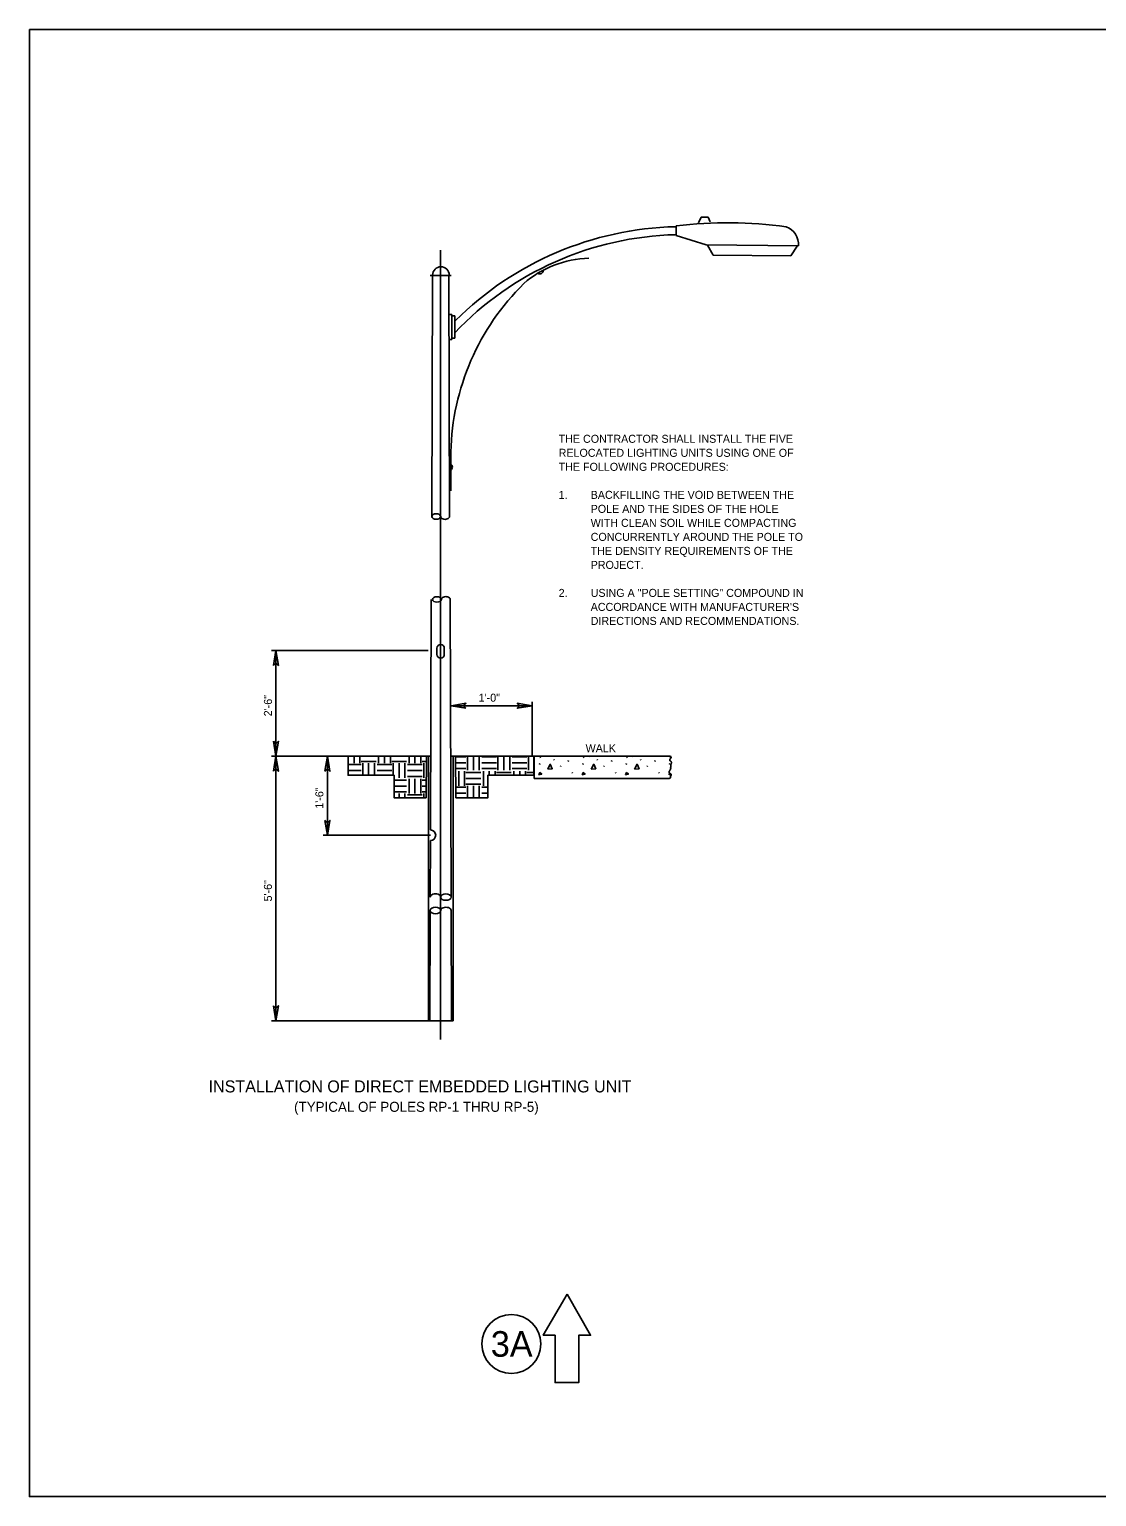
# Model space of a CAD drawing. Extents: x 99968 to 128667, y 90163 to 102182.
# Drawn here: x 110167 to 111767, y 99882 to 102082 of the extents above; entities that cross this region are included whole.
import ezdxf

# ---------------------------------------------------------------- set-up
doc = ezdxf.new("R2010")
doc.units = 0
for name, color, linetype in [('Border Prelim Stamp', 7, 'Continuous'), ('Default', 7, 'Continuous'), ('RD Standard Plans Active', 7, 'Continuous')]:
    doc.layers.add(name, color=color, linetype=linetype)

msp = doc.modelspace()

# ---------------------------------------------------------------- linework, layer by layer
at = {"layer": 'Border Prelim Stamp'}
msp.add_lwpolyline([(110973.4, 100185.4), (110937.9, 100123.9), (110955.6, 100123.9), (110955.6, 100053), (110991.1, 100053), (110991.1, 100123.9), (111008.8, 100123.9)], close=True, dxfattribs=at)
msp.add_circle((110890, 100110.9), 44.2, dxfattribs=at)
at = {"layer": 'Default'}
msp.add_lwpolyline([(110167.5, 102081.5), (113367.2, 102081.5), (113367.2, 99881.9), (110167.5, 99881.9)], close=True, dxfattribs=at)
at = {"layer": 'RD Standard Plans Active'}
for p, q in [((111174.3, 101800.1), (111170.6, 101791.4)), ((111174.3, 101800.1), (111184.8, 101800.1)), ((111184.8, 101800.1), (111187.8, 101792.9)), ((111136.9, 101772.4), (111137.1, 101787)), ((111136.9, 101772.4), (111181.8, 101758.3)), ((111181.8, 101758.3), (111320.3, 101757)), ((111183.8, 101757.9), (111192.7, 101743.2)), ((111318.3, 101756.4), (111308.9, 101742.1)), ((110784, 101750.7), (110784, 100567.2)), ((111192.7, 101743.2), (111308.9, 101742.1)), ((110768.3, 101712.5), (110799.8, 101712.5)), ((110772, 101712.5), (110770.7, 101351.2)), ((110796.1, 101711.3), (110797.3, 101351.2)), ((110797, 101654.2), (110800.7, 101654.2)), ((110800.7, 101654.2), (110800.8, 101616.7)), ((110800.9, 101652), (110805.4, 101652)), ((110805.4, 101652), (110805.5, 101618.5)), ((110797, 101616.7), (110800.8, 101616.7)), ((110800.9, 101618.5), (110805.5, 101618.5)), ((110799.2, 101448.2), (110799.4, 101389.8)), ((110769.8, 101227), (110768.7, 100881.3)), ((110798.4, 101227), (110799.7, 100780.7)), ((110530.4, 101150.4), (110765.5, 101150.4)), ((110537.1, 101150.4), (110537.1, 100991.8)), ((110778.5, 101154), (110778.5, 101144.4)), ((110783.9, 101139.1), (110784.1, 101139.1)), ((110789.5, 101144.4), (110789.5, 101154)), ((110921.2, 100991.8), (110921.2, 101073.3)), ((110921.2, 101067.6), (110799.6, 101067.6)), ((110530.4, 100991.8), (110762.3, 100991.8)), ((110537.1, 100991.8), (110537.1, 100595.4)), ((110614.2, 100991.8), (110614.2, 100873.4)), ((110645.4, 100991.8), (110645.4, 100981.4)), ((110654.2, 100991.8), (110654.2, 100981.4)), ((110663, 100991.8), (110663, 100981.4)), ((110665, 100983.8), (110687.1, 100983.8)), ((110691, 100991.8), (110691, 100981.4)), ((110699.9, 100991.8), (110699.9, 100981.4)), ((110708.7, 100991.8), (110708.7, 100981.4)), ((110710.7, 100983.8), (110732.7, 100983.8)), ((110736.7, 100991.8), (110736.7, 100981.4)), ((110745.5, 100991.8), (110745.5, 100981.4)), ((110754.3, 100991.8), (110754.3, 100981.4)), ((110756.4, 100983.8), (110762.7, 100983.8)), ((110762.7, 100991.8), (110768.5, 100991.8)), ((110765.6, 100991.8), (110765.6, 100595.4)), ((110806.2, 100991.8), (110799, 100991.8)), ((110802.6, 100991.8), (110802.6, 100595.4)), ((110806.2, 100990.9), (110822, 100990.9)), ((110806.8, 100991.8), (110924.3, 100991.8)), ((110824.2, 100991.8), (110824.2, 100971.1)), ((110833, 100991.8), (110833, 100971.1)), ((110841.9, 100991.8), (110841.9, 100971.1)), ((110845.6, 100990.9), (110867.7, 100990.9)), ((110869.9, 100991.8), (110869.9, 100971.1)), ((110878.7, 100991.8), (110878.7, 100971.1)), ((110887.5, 100991.8), (110887.5, 100971.1)), ((110891.3, 100990.9), (110913.3, 100990.9)), ((110915.5, 100991.8), (110915.5, 100971.1)), ((110924.3, 100991.8), (110924.3, 100958.7)), ((111128.3, 100991.8), (110924.3, 100991.8)), ((110933, 100990.6), (110933.6, 100989.7)), ((110953.6, 100987), (110954.2, 100986.1)), ((110975, 100984.2), (110975.6, 100985.5)), ((110998.1, 100990.6), (110998.6, 100989.7)), ((111018.6, 100987), (111019.2, 100986.1)), ((111040, 100984.2), (111040.6, 100985.5)), ((111063.1, 100990.6), (111063.6, 100989.7)), ((111083.6, 100987), (111084.2, 100986.1)), ((111105, 100984.2), (111105.6, 100985.5)), ((111128.1, 100990.6), (111128.6, 100989.7)), ((110645.3, 100979.4), (110665, 100979.4)), ((110645.3, 100970.6), (110665, 100970.6)), ((110667.2, 100981.6), (110667.2, 100963.4)), ((110676.1, 100981.6), (110676.1, 100963.4)), ((110684.9, 100981.6), (110684.9, 100963.4)), ((110688.7, 100979.4), (110710.7, 100979.4)), ((110688.7, 100970.6), (110710.7, 100970.6)), ((110712.9, 100981.6), (110712.9, 100963.4)), ((110721.7, 100981.6), (110721.7, 100959.5)), ((110730.5, 100981.6), (110730.5, 100959.5)), ((110734.3, 100979.4), (110756.4, 100979.4)), ((110734.3, 100970.6), (110756.4, 100970.6)), ((110734.3, 100961.7), (110756.4, 100961.7)), ((110758.6, 100981.6), (110758.6, 100959.5)), ((110806.3, 100982.1), (110822, 100982.1)), ((110806.3, 100973.3), (110822, 100973.3)), ((110811.2, 100969.5), (110811.2, 100947.5)), ((110820, 100969.5), (110820, 100947.5)), ((110822, 100967.4), (110844.1, 100967.4)), ((110845.6, 100982.1), (110867.7, 100982.1)), ((110845.6, 100973.3), (110867.7, 100973.3)), ((110848, 100969.5), (110848, 100947.5)), ((110856.8, 100969.5), (110856.8, 100963.4)), ((110865.6, 100969.5), (110865.6, 100963.4)), ((110867.7, 100967.4), (110889.7, 100967.4)), ((110891.3, 100982.1), (110913.3, 100982.1)), ((110891.3, 100973.3), (110913.3, 100973.3)), ((110893.7, 100969.5), (110893.7, 100963.4)), ((110902.5, 100969.5), (110902.5, 100963.4)), ((110911.3, 100969.5), (110911.3, 100963.4)), ((110913.3, 100967.4), (110923.6, 100967.4)), ((110932, 100979.7), (110932.5, 100981)), ((110963.6, 100976.5), (110964.2, 100977.7)), ((110981.2, 100967.4), (110981.8, 100966.6)), ((110997, 100979.7), (110997.6, 100981)), ((111028.6, 100976.5), (111029.2, 100977.7)), ((111046.2, 100967.4), (111046.8, 100966.6)), ((111062, 100979.7), (111062.6, 100981)), ((111093.6, 100976.5), (111094.2, 100977.7)), ((111111.2, 100967.4), (111111.8, 100966.6)), ((111127, 100979.7), (111127.6, 100981)), ((110714.1, 100955.9), (110732.7, 100955.9)), ((110714.1, 100947.1), (110732.7, 100947.1)), ((110736.7, 100957.9), (110736.7, 100935.9)), ((110745.5, 100957.9), (110745.5, 100935.9)), ((110754.3, 100957.9), (110754.3, 100935.9)), ((110756.4, 100955.9), (110762.4, 100955.9)), ((110756.4, 100947.1), (110762.4, 100947.1)), ((110806.6, 100945.4), (110822, 100945.4)), ((110822, 100958.6), (110844.1, 100958.6)), ((110822, 100949.8), (110844.1, 100949.8)), ((110824.2, 100947.6), (110824.2, 100929.7)), ((110833, 100947.6), (110833, 100929.7)), ((110841.9, 100947.6), (110841.9, 100929.7)), ((110845.6, 100945.4), (110854.8, 100945.4)), ((110924.3, 100958.7), (111126.7, 100958.7)), ((110714.1, 100938.3), (110732.7, 100938.3)), ((110721.7, 100936.1), (110721.7, 100929.7)), ((110730.5, 100936.1), (110730.5, 100929.7)), ((110734.3, 100933.9), (110756.4, 100933.9)), ((110756.4, 100938.3), (110762.3, 100938.3)), ((110758.6, 100936.1), (110758.6, 100929.7)), ((110806.6, 100936.6), (110822, 100936.6)), ((110845.6, 100936.6), (110854.8, 100936.6)), ((110607.8, 100873.4), (110768.7, 100873.4)), ((110768.7, 100865.4), (110768.4, 100780.7)), ((110768.3, 100760.6), (110767.8, 100595.4)), ((110799.8, 100760.6), (110800.3, 100595.4)), ((110530.4, 100595.4), (110765.5, 100595.4)), ((110802.6, 100595.4), (110765.5, 100595.4))]:
    msp.add_line(p, q, dxfattribs=at)
for points in [[(110533.3, 101128), (110537.1, 101150.4), (110540.8, 101128), (110537.1, 101131.5)], [(110822, 101063.8), (110799.6, 101067.6), (110822, 101071.4), (110818.5, 101067.6)], [(110898.7, 101071.4), (110921.2, 101067.6), (110898.7, 101063.8), (110902.2, 101067.6)], [(110533.3, 101014.2), (110537.1, 100991.8), (110540.8, 101014.2), (110537.1, 101010.6)], [(110533.3, 100969.4), (110537.1, 100991.8), (110540.8, 100969.4), (110537.1, 100973)], [(110610.4, 100969.4), (110614.2, 100991.8), (110618, 100969.4), (110614.2, 100973)], [(110762.2, 100929.7), (110714.1, 100929.7), (110714.1, 100963.4), (110645.3, 100963.4), (110645.3, 100991.8), (110762.7, 100991.8)], [(110806.7, 100929.7), (110854.8, 100929.7), (110854.8, 100963.4), (110923.6, 100963.4), (110923.6, 100991.8), (110806.2, 100991.8)], [(110610.4, 100895.7), (110614.2, 100873.4), (110618, 100895.7), (110614.2, 100892.2)], [(110533.3, 100617.8), (110537.1, 100595.4), (110540.8, 100617.8), (110537.1, 100614.2)]]:
    msp.add_lwpolyline(points, close=True, dxfattribs=at)
for points in [[(110941.1, 100991.5), (110941.2, 100991.8)], [(110941.9, 100991.8), (110941.1, 100991.5)], [(111006.1, 100991.5), (111006.2, 100991.8)], [(111006.9, 100991.8), (111006.1, 100991.5)], [(111071.1, 100991.5), (111071.2, 100991.8)], [(111071.9, 100991.8), (111071.1, 100991.5)], [(111126.7, 100958.7), (111128.4, 100959.5), (111128.4, 100959.6), (111128.4, 100959.7), (111128.4, 100959.7), (111128.4, 100959.8), (111128.4, 100959.9), (111128.4, 100959.9), (111128.4, 100960), (111128.4, 100960.1), (111128.4, 100960.1), (111128.4, 100960.2), (111128.4, 100960.3), (111128.4, 100960.3), (111128.4, 100960.5), (111128.4, 100960.5), (111128.4, 100960.6), (111128.4, 100960.7), (111128.4, 100960.7), (111128.4, 100960.8), (111128.4, 100960.9), (111128.4, 100960.9), (111128.4, 100961), (111128.4, 100961.1), (111128.4, 100961.1), (111128.4, 100961.2), (111128.4, 100961.3), (111128.4, 100961.3), (111128.4, 100961.4), (111128.4, 100961.5), (111128.4, 100961.5), (111128.4, 100961.6), (111128.4, 100961.7), (111128.5, 100961.7), (111128.5, 100961.7), (111128.5, 100961.8), (111128.5, 100961.8), (111128.5, 100961.9), (111128.6, 100961.9), (111128.6, 100962), (111128.7, 100962), (111128.7, 100962.1), (111128.7, 100962.2), (111128.8, 100962.2), (111128.8, 100962.3), (111128.9, 100962.4), (111128.9, 100962.5), (111128.9, 100962.5), (111129, 100962.5), (111129, 100962.6), (111129.1, 100962.7), (111129.1, 100962.8), (111129.1, 100962.9), (111129.2, 100963), (111129.3, 100963.1), (111129.3, 100963.2), (111129.3, 100963.3), (111129.3, 100963.4), (111129.4, 100963.5), (111129.4, 100963.6), (111129.5, 100963.6), (111129.5, 100963.7), (111129.5, 100963.8), (111129.6, 100963.9), (111129.6, 100964), (111129.6, 100964.1), (111129.6, 100964.2), (111129.6, 100964.3), (111129.6, 100964.4), (111129.6, 100964.5), (111129.5, 100964.6), (111129.5, 100964.7), (111129.5, 100964.8), (111129.5, 100964.8), (111129.3, 100965), (111129.3, 100965.1), (111129.1, 100965.2), (111129, 100965.2), (111128.9, 100965.4), (111128.7, 100965.4), (111128.7, 100965.5), (111128.7, 100965.5), (111128.6, 100965.6), (111128.5, 100965.7), (111128.4, 100965.8), (111128.3, 100965.8), (111128.1, 100965.9), (111128, 100966), (111127.9, 100966.1), (111127.7, 100966.2), (111127.5, 100966.4), (111127.3, 100966.5), (111127.2, 100966.6), (111127.1, 100966.7), (111126.9, 100966.9), (111126.9, 100967), (111126.7, 100967.2), (111126.6, 100967.4), (111126.5, 100967.6), (111126.4, 100967.8), (111126.4, 100968), (111126.4, 100968), (111126.4, 100968.2), (111126.4, 100968.4), (111126.4, 100968.4), (111126.5, 100968.6), (111126.5, 100968.7), (111126.5, 100968.8), (111126.5, 100968.9), (111126.6, 100969), (111126.7, 100969.1), (111126.7, 100969.1), (111126.7, 100969.2), (111126.7, 100969.3), (111126.8, 100969.4), (111126.9, 100969.5), (111126.9, 100969.6), (111127, 100969.7), (111127.1, 100969.9), (111127.2, 100970), (111127.3, 100970.3), (111127.5, 100970.5), (111127.7, 100970.8), (111127.9, 100971.1), (111127.9, 100971.3), (111128.1, 100971.7), (111128.2, 100971.9), (111128.3, 100972.2), (111128.4, 100972.5), (111128.5, 100972.7), (111128.5, 100972.9), (111128.6, 100973.1), (111128.7, 100973.2), (111128.7, 100973.3), (111128.7, 100973.4), (111128.8, 100973.5), (111128.9, 100973.6), (111128.9, 100973.7), (111128.9, 100973.8), (111128.9, 100973.9), (111128.9, 100974.1), (111128.9, 100974.1), (111128.9, 100974.3), (111128.9, 100974.4), (111128.9, 100974.5), (111128.3, 100975.2), (111128.9, 100975.9), (111128.9, 100976.1), (111128.9, 100976.2), (111128.9, 100976.4), (111128.9, 100976.6), (111128.9, 100976.7), (111128.9, 100976.9), (111128.9, 100977.1), (111128.9, 100977.2), (111128.9, 100977.4), (111128.9, 100977.6), (111128.9, 100977.8), (111128.9, 100978), (111128.9, 100978.1), (111128.9, 100978.2), (111128.9, 100978.4), (111128.9, 100978.6), (111128.9, 100978.8), (111129, 100978.9), (111129, 100979.1), (111129.1, 100979.3), (111129.1, 100979.4), (111129.2, 100979.6), (111129.2, 100979.8), (111129.3, 100980), (111129.4, 100980.1), (111129.5, 100980.3), (111129.5, 100980.5), (111129.6, 100980.7), (111129.6, 100980.9), (111129.7, 100981.1), (111129.8, 100981.3), (111129.8, 100981.5), (111129.9, 100981.6), (111130, 100981.8), (111130, 100982), (111130, 100982.1), (111130, 100982.2), (111130, 100982.4), (111130, 100982.5), (111130, 100982.6), (111130, 100982.7), (111130, 100982.8), (111130, 100982.9), (111129.9, 100983), (111129.9, 100983.1), (111129.8, 100983.2), (111129.8, 100983.2), (111129.7, 100983.3), (111129.6, 100983.5), (111129.6, 100983.5), (111129.5, 100983.6), (111129.5, 100983.7), (111129.4, 100983.8), (111129.3, 100983.9), (111129.3, 100983.9), (111129.1, 100984.1), (111129.1, 100984.1), (111128.9, 100984.2), (111128.9, 100984.3), (111128.9, 100984.3), (111128.7, 100984.3), (111128.7, 100984.4), (111128.7, 100984.5), (111128.5, 100984.5), (111128.5, 100984.6), (111128.4, 100984.7), (111128.3, 100984.7), (111128.3, 100984.7), (111128.2, 100984.9), (111128.1, 100984.9), (111128.1, 100984.9), (111127.9, 100985), (111127.9, 100985.1), (111127.8, 100985.1), (111127.7, 100985.2), (111127.7, 100985.2), (111127.6, 100985.3), (111127.5, 100985.4), (111127.5, 100985.4), (111127.4, 100985.5), (111127.4, 100985.6), (111127.3, 100985.6), (111127.3, 100985.7), (111127.3, 100985.8), (111127.3, 100985.9), (111127.3, 100986), (111127.3, 100986.1), (111127.3, 100986.2), (111127.3, 100986.2), (111127.3, 100986.4), (111127.3, 100986.4), (111127.3, 100986.6), (111127.3, 100986.6), (111127.3, 100986.7), (111127.3, 100986.8), (111127.4, 100986.8), (111127.4, 100986.9), (111127.4, 100987), (111127.5, 100987), (111127.5, 100987.2), (111127.5, 100987.2), (111127.6, 100987.3), (111127.6, 100987.4), (111127.7, 100987.4), (111127.7, 100987.5), (111127.7, 100987.6), (111127.8, 100987.6), (111127.8, 100987.6), (111127.9, 100987.7), (111127.9, 100987.7), (111127.9, 100987.8), (111128, 100987.8), (111128, 100987.9), (111128.1, 100988), (111128.1, 100988.1), (111128.2, 100988.2), (111128.3, 100988.2), (111128.3, 100988.2), (111128.3, 100988.4), (111128.4, 100988.4), (111128.5, 100988.4), (111128.5, 100988.6), (111128.5, 100988.6), (111128.5, 100988.6), (111128.6, 100988.7), (111128.7, 100988.7), (111128.7, 100988.8), (111128.7, 100988.8), (111128.7, 100988.8), (111128.8, 100988.9), (111128.8, 100989), (111128.9, 100989), (111128.9, 100989), (111128.9, 100989.1), (111129, 100989.2), (111129.1, 100989.2), (111129.1, 100989.3), (111129.1, 100989.4), (111129.2, 100989.5), (111129.3, 100989.6), (111129.6, 100990.2), (111129.5, 100990.2), (111129.6, 100990.2)], [(111129.5, 100990.2), (111129.2, 100990.3), (111129.5, 100990.2), (111128.3, 100991.8), (111128.3, 100991.8), (111128.5, 100991.5), (111128.3, 100991.8)], [(110931, 100963.8), (110932.7, 100967.3), (110935.5, 100965.2), (110931, 100963.8)], [(110944.6, 100972.7), (110948.4, 100979.8), (110951.4, 100973.2), (110944.8, 100972.7)], [(110996, 100963.8), (110997.7, 100967.3), (111000.5, 100965.2), (110996, 100963.8)], [(111009.6, 100972.7), (111013.4, 100979.8), (111016.4, 100973.2), (111009.8, 100972.7)], [(111061, 100963.8), (111062.7, 100967.3), (111065.5, 100965.2), (111061, 100963.8)], [(111074.6, 100972.7), (111078.4, 100979.8), (111081.4, 100973.2), (111074.8, 100972.7)], [(111126, 100963.8), (111127.3, 100966.5)], [(111129.4, 100964.8), (111126, 100963.8)]]:
    msp.add_lwpolyline(points, dxfattribs=at)
for centre, radius, start, end in [((111147.8, 101301.3), 484.5, 91.4025, 134.8341), ((111213.7, 101149.7), 641.9, 82.09, 96.858), ((111292.2, 101758.8), 28.4, 356.2598, 69.7948), ((111147.8, 101301.3), 472.5, 91.4025, 136.4986), ((111010.2, 101583.3), 155.1, 91.5219, 130.8487), ((110784.4, 101713), 12.6, 0, 179.1143), ((110932.8, 101719.8), 4.94, 230.2901, 6.2075), ((111165.9, 101438.9), 366.8, 134.4958, 178.5609), ((110796.7, 101425.3), 4.92, 300.037, 58.0306), ((110783.9, 101154), 5.39, 90, 180), ((110783.9, 101144.4), 5.39, 180, 270), ((110784.1, 101154), 5.39, 0, 90), ((110784.1, 101144.4), 5.39, 270, 0), ((110768.7, 100873.4), 7.93, 269.8243, 89.8243)]:
    msp.add_arc(centre, radius, start, end, dxfattribs=at)
for centre, major_axis in [((110777.4, 101351.2), (6.64, 0)), ((110778.4, 101226.9), (6.64, 0)), ((110776.2, 100760.5), (7.85, 0)), ((110791.9, 100780.7), (-7.82, 0))]:
    msp.add_ellipse(centre, major_axis=major_axis, ratio=0.62168, dxfattribs=at)
for centre, major_axis, start_param, end_param in [((110790.7, 101351.1), (6.64, 0), 3.101439, 6.279594), ((110791.7, 101227), (6.64, 0), 0.003591, 3.181746), ((110776.2, 100780.7), (-7.82, 0), 3.101439, 6.279594), ((110791.9, 100760.6), (7.85, 0), 0.003591, 3.181746)]:
    msp.add_ellipse(centre, major_axis=major_axis, ratio=0.62168, start_param=start_param, end_param=end_param, dxfattribs=at)

# ---------------------------------------------------------------- texts
at = {"layer": 'Border Prelim Stamp'}
msp.add_text('3A', height=38.31, dxfattribs=at).set_placement((110859.2, 100091.7))
at = {"layer": 'RD Standard Plans Active'}
for s, height, p in [('THE CONTRACTOR SHALL INSTALL THE FIVE', 12, (110960.9, 101461.7)), ('RELOCATED LIGHTING UNITS USING ONE OF ', 12, (110960.9, 101440.7)), ('THE FOLLOWING PROCEDURES:', 12, (110960.9, 101419.7)), ('1.', 12, (110960.9, 101377.7)), ('BACKFILLING THE VOID BETWEEN THE', 12, (111008.9, 101377.7)), ('POLE AND THE SIDES OF THE HOLE', 12, (111008.9, 101356.7)), ('WITH CLEAN SOIL WHILE COMPACTING', 12, (111008.9, 101335.7)), ('CONCURRENTLY AROUND THE POLE TO', 12, (111008.9, 101314.7)), ('THE DENSITY REQUIREMENTS OF THE', 12, (111008.9, 101293.7)), ('PROJECT.', 12, (111008.9, 101272.7)), ('2.', 12, (110960.9, 101230.7)), ('USING A "POLE SETTING" COMPOUND IN', 12, (111008.9, 101230.7)), ("ACCORDANCE WITH MANUFACTURER'S", 12, (111008.9, 101209.7)), ('DIRECTIONS AND RECOMMENDATIONS.', 12, (111008.9, 101188.7)), ('1\'-0"', 12, (110841, 101073.6)), ('WALK', 12, (111001.3, 100997.8)), ('INSTALLATION OF DIRECT EMBEDDED LIGHTING UNIT', 18, (110436.2, 100487.9)), ('(TYPICAL OF POLES RP-1 THRU RP-5)', 15, (110564.3, 100458.8))]:
    msp.add_text(s, height=height, dxfattribs=at).set_placement(p)
for s, p in [('2\'-6"', (110531.1, 101051.7)), ('1\'-6"', (110608.2, 100913.2)), ('5\'-6"', (110531.1, 100774.2))]:
    msp.add_text(s, height=12, rotation=90, dxfattribs=at).set_placement(p)

doc.saveas('drawing.dxf')
